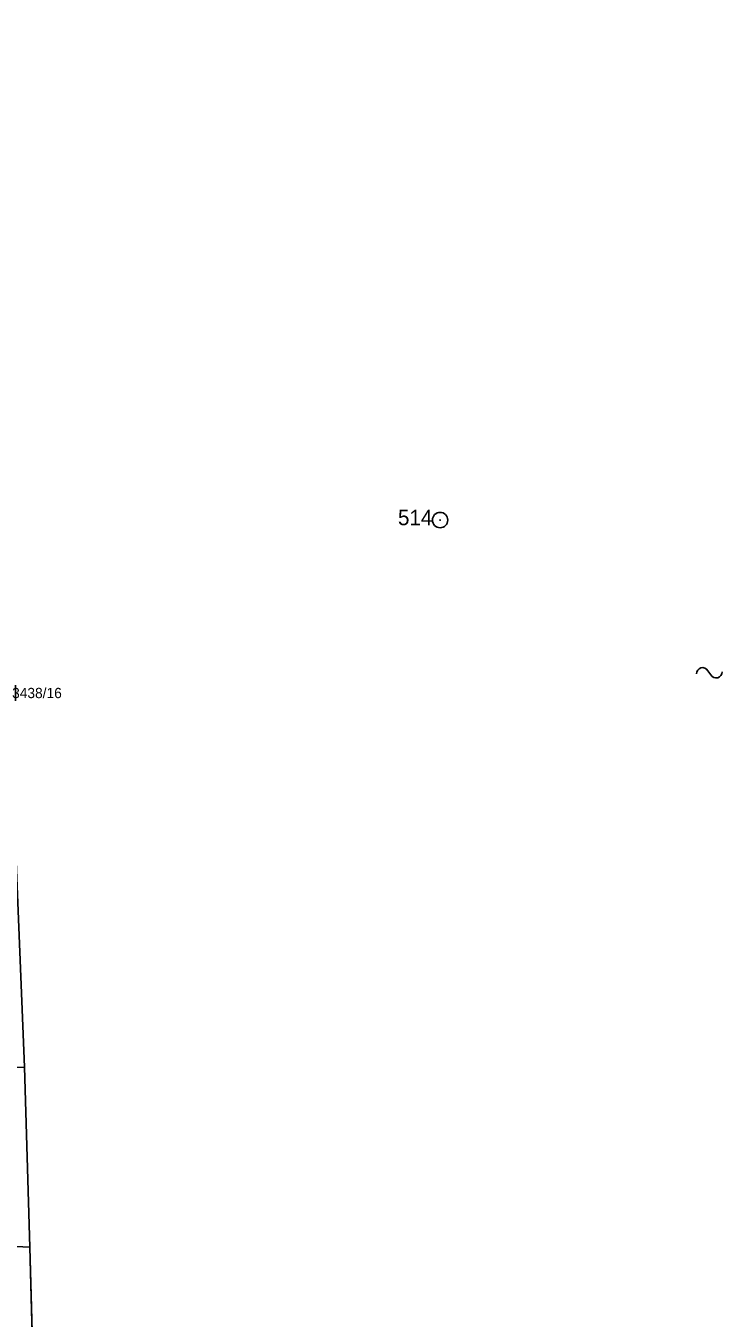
# Model space of a CAD drawing. Extents: x -761174 to -757114, y -1063806 to -1059397.
# Drawn here: x -757643 to -757575.3, y -1060076.8 to -1059951.1 of the extents above; entities that cross this region are included whole.
import ezdxf

# ---------------------------------------------------------------- set-up
doc = ezdxf.new("R2010")
doc.units = 0
for name, color, linetype in [('Definiční body', 7, 'Continuous'), ('Hranice parcel', 7, 'Continuous'), ('Polygon ku', 7, 'Continuous'), ('Polygon parcely', 7, 'Continuous'), ('Značky bodu BP', 7, 'Continuous'), ('Značky budov', 7, 'Continuous')]:
    doc.layers.add(name, color=color, linetype=linetype)

msp = doc.modelspace()

# ---------------------------------------------------------------- linework, layer by layer
at = {"layer": 'Hranice parcel'}
for p, q in [((-757643.18, -1060052.41), (-757642.66, -1060069.92)), ((-757642.66, -1060069.92), (-757642.17, -1060087.53))]:
    msp.add_line(p, q, dxfattribs=at)
msp.add_lwpolyline([(-757642.66, -1060069.92), (-757648.14, -1060069.67), (-757658.97, -1060070.25), (-757677.1, -1060071.14)], dxfattribs=at)
at = {"layer": 'Polygon ku'}
msp.add_lwpolyline([(-757642.17, -1060087.53), (-757642.66, -1060069.92), (-757643.18, -1060052.41), (-757643.98, -1060032.39), (-757644.04, -1060028.54), (-757644, -1060021.24), (-757644.26, -1060001.56), (-757644.64, -1059989.84), (-757644.81, -1059984.5), (-757645.25, -1059982.06), (-757646.85, -1059973.29), (-757647.23, -1059971.95), (-757647.83, -1059969.83), (-757648.96, -1059965.8), (-757650.05, -1059961.96), (-757650.6, -1059957.12), (-757651.94, -1059945.36), (-757651.73, -1059945.11), (-757645.54, -1059937.7), (-757623.95, -1059911.88), (-757673.81, -1059864.56), (-757680.31, -1059857.26), (-757701.33, -1059835.57), (-757870.98, -1059656.02)], dxfattribs=at)
at = {"layer": 'Polygon parcely'}
for points in [[(-757677.8, -1060054.85), (-757670.77, -1060054.6), (-757670.5, -1060061.23), (-757677.51, -1060061.51), (-757677.1, -1060071.14), (-757658.97, -1060070.25), (-757648.14, -1060069.67), (-757642.66, -1060069.92), (-757643.18, -1060052.41), (-757677.84, -1060053.89)], [(-757677.1, -1060071.14), (-757676.88, -1060089.06), (-757642.17, -1060087.53), (-757642.66, -1060069.92), (-757648.14, -1060069.67), (-757658.97, -1060070.25)]]:
    msp.add_lwpolyline(points, close=True, dxfattribs=at)
at = {"layer": 'Značky bodu BP'}
for radius in [0.75, 0.03]:
    msp.add_circle((-757602.74, -1059999.16), radius, dxfattribs=at)
at = {"layer": 'Značky budov'}
msp.add_line((-757576.7, -1060013.82), (-757576.4, -1060014.22), dxfattribs=at)
for centre, start, end in [((-757577.21, -1060014.11), 29.2914, 181.2189), ((-757575.89, -1060013.93), 209.2914, 1.2189)]:
    msp.add_arc(centre, 0.588, start, end, dxfattribs=at)

# ---------------------------------------------------------------- texts
at = {"layer": 'Definiční body'}
msp.add_text('3438/16', height=1, dxfattribs=at).set_placement((-757644.38, -1060016.49))
at = {"layer": 'Značky bodu BP'}
msp.add_text('514', height=1.5, dxfattribs=at).set_placement((-757606.84, -1059999.66))

doc.saveas('drawing.dxf')
